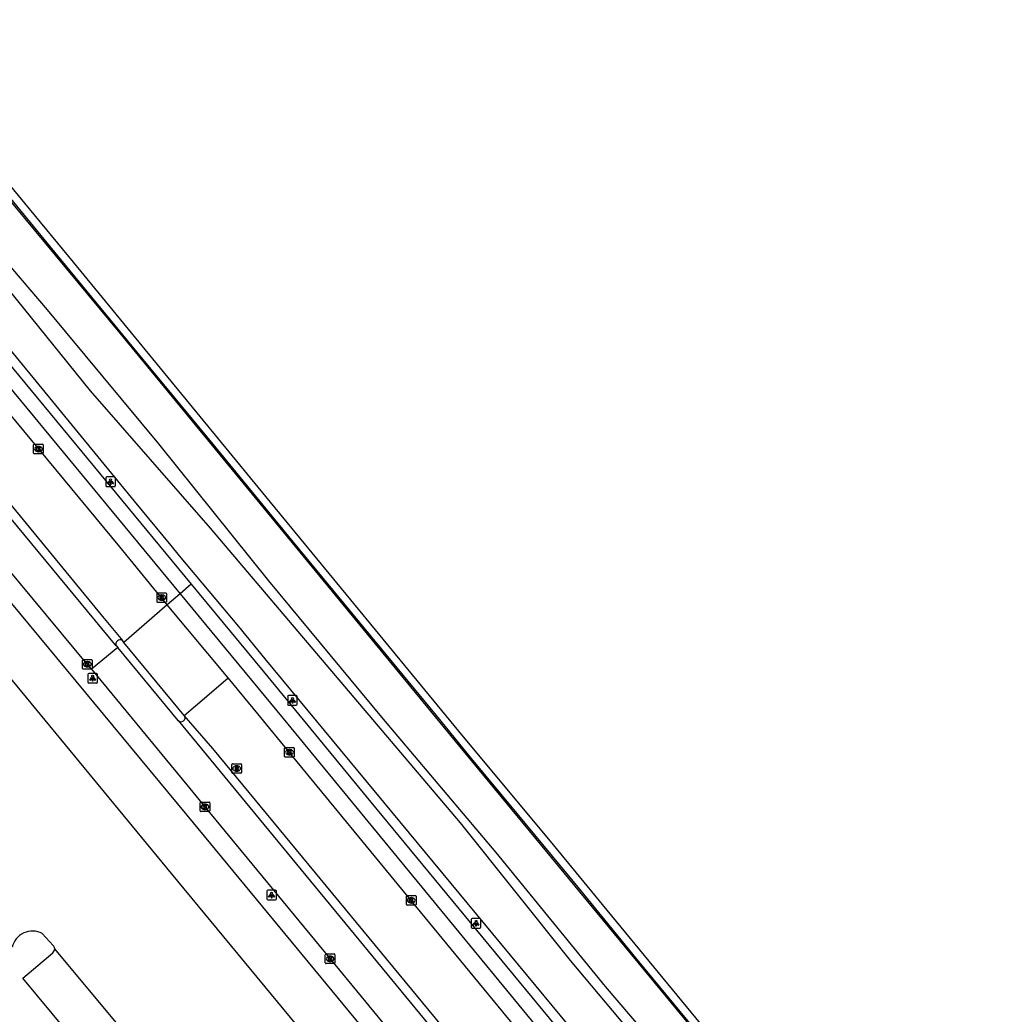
# Model space of a CAD drawing. Extents: x 158797 to 159887, y 384318 to 385255.
# Drawn here: x 159482.6 to 159586.3, y 384923.2 to 385027 of the extents above; entities that cross this region are included whole.
import ezdxf

# ---------------------------------------------------------------- set-up
doc = ezdxf.new("R2010")
doc.units = 0
for name, color, linetype in [('IMGEO_Fietspad_gesloten', 7, 'Continuous'), ('IMGEO_Grasland_overig', 7, 'Continuous'), ('IMGEO_Hek', 7, 'Continuous'), ('IMGEO_Kolk', 7, 'Continuous'), ('IMGEO_Lichtpunt', 7, 'Continuous'), ('IMGEO_Parkeervlak_open', 7, 'Continuous'), ('IMGEO_Rijbaan_lokaal_open', 7, 'Continuous'), ('IMGEO_Rioolput', 7, 'Continuous'), ('IMGEO_Spoorbaan_halfverhard', 7, 'Continuous'), ('IMGEO_Verkeerseiland_open', 7, 'Continuous'), ('IMGEO_Voetpad_open', 7, 'Continuous')]:
    doc.layers.add(name, color=color, linetype=linetype)

msp = doc.modelspace()

# ---------------------------------------------------------------- linework, layer by layer
at = {"layer": 'IMGEO_Fietspad_gesloten'}
for points in [[(159492.65, 384961.62), (159460.85, 385000), (159427.6, 385040.12), (159426.96, 385040.9), (159310.14, 385182.56), (159305.29, 385187.89)], [(159490.05, 384959.17), (159489.62, 384959.69), (159477, 384974.86), (159467.67, 384986.1)], [(159492.8, 384961.44), (159490.05, 384959.17)], [(159492.65, 384961.62), (159492.69, 384961.57), (159492.8, 384961.44)], [(159499.1, 384953.83), (159492.8, 384961.44)], [(159490.05, 384959.17), (159500, 384947.11), (159501.91, 384944.8), (159514.98, 384928.93), (159527.77, 384913.4), (159541.23, 384897.13), (159546.37, 384890.86), (159549.74, 384883.67)], [(159499.1, 384953.83), (159530.82, 384915.32), (159543.93, 384899.52), (159550, 384892.1)]]:
    msp.add_lwpolyline(points, dxfattribs=at)
at = {"layer": 'IMGEO_Grasland_overig'}
for points in [[(159686.79, 384745.58), (159659.72, 384777.29), (159630.79, 384812.22), (159508.19, 384960.26), (159505.46, 384963.64), (159499.26, 384971.03), (159498.37, 384972.11), (159494.56, 384976.71), (159480.46, 384993.89), (159435.87, 385048.18), (159320.6, 385188.54), (159302.59, 385210.35), (159284.08, 385232.76), (159282.98, 385235.18)], [(159302.02, 385225.41), (159314.77, 385209.89), (159329.13, 385192.81), (159340.34, 385179.11), (159427.85, 385073.25), (159470.7, 385021.14), (159493.01, 384994.28), (159528.04, 384951.66), (159564.89, 384907.05), (159566.63, 384904.96)], [(159563.56, 384902.44), (159553.33, 384914.82), (159543.73, 384926.04), (159532.31, 384940.05), (159520.4, 384954.17), (159508.59, 384968.42), (159497.09, 384982.7), (159485.45, 384996.7), (159474.37, 385009.68), (159461.18, 385025.4), (159445.75, 385044.14), (159432.6, 385060.67), (159422, 385073.66), (159395.48, 385105.84), (159381.82, 385121.96), (159373.13, 385132.52), (159359.33, 385149.02), (159347.84, 385163.2), (159334.89, 385178.84), (159321.5, 385194.61), (159298.4, 385222.57)], [(159297.68, 385222.01), (159305.21, 385212.46), (159312.81, 385203.26), (159325.32, 385188.61), (159337.39, 385173.65), (159364.21, 385141.59), (159389.59, 385110.95), (159400.26, 385097.84), (159412.23, 385082.79), (159426.29, 385066.02), (159450.47, 385036.8), (159466.69, 385016.98), (159489.93, 384988.24), (159502.44, 384973.89), (159528.55, 384943.13), (159540.04, 384928.76), (159554.68, 384911.36), (159562.67, 384901.71)]]:
    msp.add_lwpolyline(points, dxfattribs=at)
at = {"layer": 'IMGEO_Hek'}
msp.add_lwpolyline([(159383.32, 385127.24), (159419.95, 385082.94), (159427.89, 385073.29), (159437.45, 385061.73), (159448.6, 385048.22), (159469.34, 385023.11), (159474.06, 385017.4), (159480.46, 385009.69), (159486.82, 385001.97), (159494.76, 384992.32), (159502.72, 384982.68), (159510.63, 384973.03), (159526.54, 384953.75), (159529.73, 384949.86), (159534.48, 384944.1), (159540.86, 384936.4), (159547.18, 384928.67), (159563.15, 384909.37)], dxfattribs=at)
at = {"layer": 'IMGEO_Kolk'}
for p, q in [((159484.01, 384981.75), (159484.01, 384982.6)), ((159484.09, 384982.67), (159484.94, 384982.67)), ((159484.5, 384982.45), (159484.53, 384982.45)), ((159485.01, 384982.6), (159485.01, 384981.75)), ((159484.94, 384981.67), (159484.09, 384981.67)), ((159484.52, 384981.89), (159484.5, 384981.89)), ((159496.9, 384966.22), (159496.9, 384967.08)), ((159496.97, 384967.15), (159497.82, 384967.15)), ((159497.38, 384966.93), (159497.41, 384966.93)), ((159497.9, 384967.08), (159497.9, 384966.22)), ((159497.82, 384966.15), (159496.97, 384966.15)), ((159497.41, 384966.37), (159497.38, 384966.37)), ((159489.12, 384959.26), (159489.12, 384960.11)), ((159489.2, 384960.19), (159490.05, 384960.19)), ((159489.61, 384959.97), (159489.64, 384959.97)), ((159490.12, 384960.11), (159490.12, 384959.26)), ((159490.05, 384959.19), (159489.2, 384959.19)), ((159489.63, 384959.41), (159489.61, 384959.41)), ((159510.23, 384950.07), (159510.23, 384950.92)), ((159510.31, 384951), (159511.16, 384951)), ((159510.72, 384950.78), (159510.75, 384950.78)), ((159510.74, 384950.22), (159510.72, 384950.22)), ((159511.24, 384950.92), (159511.24, 384950.07)), ((159511.16, 384950), (159510.31, 384950)), ((159501.41, 384944.38), (159501.41, 384945.23)), ((159501.48, 384945.3), (159502.34, 384945.3)), ((159501.9, 384945.08), (159501.92, 384945.08)), ((159502.41, 384945.23), (159502.41, 384944.38)), ((159502.34, 384944.3), (159501.48, 384944.3)), ((159501.92, 384944.52), (159501.9, 384944.52)), ((159522.96, 384934.61), (159522.96, 384935.47)), ((159523.03, 384935.54), (159523.89, 384935.54)), ((159523.47, 384934.76), (159523.44, 384934.76)), ((159523.45, 384935.32), (159523.47, 384935.32)), ((159523.96, 384935.47), (159523.96, 384934.61)), ((159523.89, 384934.54), (159523.03, 384934.54)), ((159514.48, 384928.51), (159514.48, 384929.36)), ((159514.56, 384929.44), (159515.41, 384929.44)), ((159515.41, 384928.43), (159514.56, 384928.43)), ((159514.97, 384929.21), (159515, 384929.21)), ((159514.99, 384928.66), (159514.97, 384928.66)), ((159515.48, 384929.36), (159515.48, 384928.51))]:
    msp.add_line(p, q, dxfattribs=at)
for points in [[(159484.01, 384981.75), (159484.01, 384982.6)], [(159484.09, 384982.67), (159484.94, 384982.67)], [(159485.01, 384982.6), (159485.01, 384981.75)], [(159484.94, 384981.67), (159484.09, 384981.67)], [(159484.33, 384982.37), (159484.46, 384982.37), (159484.46, 384982.22), (159484.59, 384982.37), (159484.75, 384982.37), (159484.61, 384982.22), (159484.76, 384981.97), (159484.61, 384981.97), (159484.52, 384982.14), (159484.46, 384982.07), (159484.46, 384981.97), (159484.33, 384981.97), (159484.33, 384982.37)], [(159496.9, 384966.22), (159496.9, 384967.08)], [(159496.97, 384967.15), (159497.82, 384967.15)], [(159497.22, 384966.85), (159497.34, 384966.85), (159497.34, 384966.7), (159497.47, 384966.85), (159497.63, 384966.85), (159497.49, 384966.7), (159497.64, 384966.45), (159497.49, 384966.45), (159497.4, 384966.61), (159497.34, 384966.55), (159497.34, 384966.45), (159497.22, 384966.45), (159497.22, 384966.85)], [(159497.9, 384967.08), (159497.9, 384966.22)], [(159497.82, 384966.15), (159496.97, 384966.15)], [(159489.12, 384959.26), (159489.12, 384960.11)], [(159489.2, 384960.19), (159490.05, 384960.19)], [(159489.44, 384959.89), (159489.57, 384959.89), (159489.57, 384959.74), (159489.7, 384959.89), (159489.86, 384959.89), (159489.72, 384959.74), (159489.87, 384959.49), (159489.72, 384959.49), (159489.63, 384959.65), (159489.57, 384959.58), (159489.57, 384959.49), (159489.44, 384959.49), (159489.44, 384959.89)], [(159490.12, 384960.11), (159490.12, 384959.26)], [(159490.05, 384959.19), (159489.2, 384959.19)], [(159510.23, 384950.07), (159510.23, 384950.92)], [(159510.31, 384951), (159511.16, 384951)], [(159510.55, 384950.7), (159510.68, 384950.7), (159510.68, 384950.54), (159510.81, 384950.7), (159510.97, 384950.7), (159510.83, 384950.55), (159510.98, 384950.3), (159510.83, 384950.3), (159510.74, 384950.46), (159510.68, 384950.39), (159510.68, 384950.3), (159510.55, 384950.3), (159510.55, 384950.7)], [(159511.24, 384950.92), (159511.24, 384950.07)], [(159511.16, 384950), (159510.31, 384950)], [(159501.41, 384944.38), (159501.41, 384945.23)], [(159501.48, 384945.3), (159502.34, 384945.3)], [(159502.41, 384945.23), (159502.41, 384944.38)], [(159502.34, 384944.3), (159501.48, 384944.3)], [(159501.73, 384945), (159501.85, 384945), (159501.85, 384944.85), (159501.98, 384945), (159502.15, 384945), (159502, 384944.85), (159502.15, 384944.6), (159502, 384944.6), (159501.92, 384944.77), (159501.85, 384944.7), (159501.85, 384944.6), (159501.73, 384944.6), (159501.73, 384945)], [(159522.96, 384934.61), (159522.96, 384935.47)], [(159523.03, 384935.54), (159523.89, 384935.54)], [(159523.28, 384935.24), (159523.4, 384935.24), (159523.4, 384935.09), (159523.53, 384935.24), (159523.7, 384935.24), (159523.55, 384935.09), (159523.7, 384934.84), (159523.55, 384934.84), (159523.47, 384935), (159523.4, 384934.94), (159523.4, 384934.84), (159523.28, 384934.84), (159523.28, 384935.24)], [(159523.96, 384935.47), (159523.96, 384934.61)], [(159523.89, 384934.54), (159523.03, 384934.54)], [(159514.48, 384928.51), (159514.48, 384929.36)], [(159514.56, 384929.44), (159515.41, 384929.44)], [(159515.41, 384928.43), (159514.56, 384928.43)], [(159514.8, 384929.13), (159514.93, 384929.13), (159514.93, 384928.98), (159515.06, 384929.13), (159515.22, 384929.13), (159515.08, 384928.98), (159515.23, 384928.73), (159515.08, 384928.73), (159514.99, 384928.9), (159514.93, 384928.83), (159514.93, 384928.73), (159514.8, 384928.73), (159514.8, 384929.13)], [(159515.48, 384929.36), (159515.48, 384928.51)]]:
    msp.add_lwpolyline(points, dxfattribs=at)
for centre, start, end in [((159484.09, 384982.6), 91.552, 178.448), ((159484.09, 384982.6), 91.552, 178.448), ((159484.94, 384982.6), 1.552, 88.448), ((159484.94, 384982.6), 1.552, 88.448), ((159484.09, 384981.75), 181.552, 268.448), ((159484.09, 384981.75), 181.552, 268.448), ((159484.94, 384981.75), 271.552, 358.448), ((159484.94, 384981.75), 271.552, 358.448), ((159496.97, 384967.07), 91.552, 178.448), ((159496.97, 384967.07), 91.552, 178.448), ((159497.82, 384967.07), 1.552, 88.448), ((159497.82, 384967.07), 1.552, 88.448), ((159496.97, 384966.23), 181.552, 268.448), ((159496.97, 384966.23), 181.552, 268.448), ((159497.82, 384966.23), 271.552, 358.448), ((159497.82, 384966.23), 271.552, 358.448), ((159489.2, 384960.11), 91.552, 178.448), ((159489.2, 384960.11), 91.552, 178.448), ((159490.05, 384960.11), 1.552, 88.448), ((159490.05, 384960.11), 1.552, 88.448), ((159489.2, 384959.26), 181.552, 268.448), ((159489.2, 384959.26), 181.552, 268.448), ((159490.05, 384959.26), 271.552, 358.448), ((159490.05, 384959.26), 271.552, 358.448), ((159510.31, 384950.92), 91.552, 178.448), ((159510.31, 384950.92), 91.552, 178.448), ((159511.16, 384950.92), 1.552, 88.448), ((159511.16, 384950.92), 1.552, 88.448), ((159510.31, 384950.07), 181.552, 268.448), ((159510.31, 384950.07), 181.552, 268.448), ((159511.16, 384950.07), 271.552, 358.448), ((159511.16, 384950.07), 271.552, 358.448), ((159501.49, 384945.23), 91.552, 178.448), ((159501.49, 384945.23), 91.552, 178.448), ((159502.33, 384945.23), 1.552, 88.448), ((159502.33, 384945.23), 1.552, 88.448), ((159501.49, 384944.38), 181.552, 268.448), ((159501.49, 384944.38), 181.552, 268.448), ((159502.33, 384944.38), 271.552, 358.448), ((159502.33, 384944.38), 271.552, 358.448), ((159523.03, 384935.46), 91.552, 178.448), ((159523.03, 384935.46), 91.552, 178.448), ((159523.88, 384935.46), 1.552, 88.448), ((159523.88, 384935.46), 1.552, 88.448), ((159523.03, 384934.61), 181.552, 268.448), ((159523.03, 384934.61), 181.552, 268.448), ((159523.88, 384934.61), 271.552, 358.448), ((159523.88, 384934.61), 271.552, 358.448), ((159514.56, 384929.36), 91.552, 178.448), ((159514.56, 384929.36), 91.552, 178.448), ((159514.56, 384928.51), 181.552, 268.448), ((159514.56, 384928.51), 181.552, 268.448), ((159515.41, 384929.36), 1.552, 88.448), ((159515.41, 384929.36), 1.552, 88.448), ((159515.41, 384928.51), 271.552, 358.448), ((159515.41, 384928.51), 271.552, 358.448)]:
    msp.add_arc(centre, 0.0765, start, end, dxfattribs=at)
for centre, major_axis, ratio, start_param, end_param in [((159484.5, 384982.17), (-0.387, 0.002), 0.722429, 4.712389, 7.853982), ((159484.52, 384982.17), (-0.39, 0.002), 0.717154, 1.570796, 4.712389), ((159497.38, 384966.65), (-0.387, 0.002), 0.722429, 4.712389, 7.853982), ((159497.41, 384966.65), (-0.39, 0.002), 0.717154, 1.570796, 4.712389), ((159489.61, 384959.69), (-0.387, 0.002), 0.722429, 4.712389, 7.853982), ((159489.63, 384959.69), (-0.39, 0.002), 0.717154, 1.570796, 4.712389), ((159510.72, 384950.5), (-0.387, 0.002), 0.722429, 4.712389, 7.853982), ((159510.75, 384950.5), (-0.39, 0.002), 0.717154, 1.570796, 4.712389), ((159501.9, 384944.8), (-0.387, 0.002), 0.722429, 4.712389, 7.853982), ((159501.92, 384944.8), (-0.39, 0.002), 0.717154, 1.570796, 4.712389), ((159523.45, 384935.04), (-0.387, 0.002), 0.722429, 4.712389, 7.853982), ((159523.47, 384935.04), (-0.39, 0.002), 0.717154, 1.570796, 4.712389), ((159514.97, 384928.93), (-0.387, 0.002), 0.722429, 4.712389, 7.853982), ((159514.99, 384928.93), (-0.39, 0.002), 0.717154, 1.570796, 4.712389)]:
    msp.add_ellipse(centre, major_axis=major_axis, ratio=ratio, start_param=start_param, end_param=end_param, dxfattribs=at)
at = {"layer": 'IMGEO_Lichtpunt'}
for p, q in [((159491.55, 384979.15), (159491.55, 384978.34)), ((159491.55, 384979.15), (159491.55, 384978.34)), ((159492.45, 384979.25), (159491.65, 384979.25)), ((159492.45, 384979.25), (159491.65, 384979.25)), ((159491.65, 384978.25), (159492.45, 384978.25)), ((159491.65, 384978.25), (159492.45, 384978.25)), ((159492.55, 384978.34), (159492.55, 384979.15)), ((159492.55, 384978.34), (159492.55, 384979.15)), ((159489.68, 384958.64), (159489.68, 384957.83)), ((159489.68, 384958.64), (159489.68, 384957.83)), ((159490.58, 384958.73), (159489.78, 384958.73)), ((159490.58, 384958.73), (159489.78, 384958.73)), ((159490.68, 384957.83), (159490.68, 384958.64)), ((159490.68, 384957.83), (159490.68, 384958.64)), ((159489.78, 384957.74), (159490.58, 384957.74)), ((159489.78, 384957.74), (159490.58, 384957.74)), ((159510.55, 384956.32), (159510.55, 384955.52)), ((159510.55, 384956.32), (159510.55, 384955.52)), ((159511.45, 384956.42), (159510.64, 384956.42)), ((159511.45, 384956.42), (159510.64, 384956.42)), ((159510.64, 384955.42), (159511.45, 384955.42)), ((159510.64, 384955.42), (159511.45, 384955.42)), ((159511.54, 384955.52), (159511.54, 384956.32)), ((159511.54, 384955.52), (159511.54, 384956.32)), ((159508.37, 384935.99), (159508.37, 384935.18)), ((159508.37, 384935.99), (159508.37, 384935.18)), ((159509.27, 384936.09), (159508.47, 384936.09)), ((159509.27, 384936.09), (159508.47, 384936.09)), ((159509.37, 384935.18), (159509.37, 384935.99)), ((159509.37, 384935.18), (159509.37, 384935.99)), ((159508.47, 384935.09), (159509.27, 384935.09)), ((159508.47, 384935.09), (159509.27, 384935.09)), ((159529.72, 384933.05), (159529.72, 384932.24)), ((159529.72, 384933.05), (159529.72, 384932.24)), ((159530.62, 384933.14), (159529.81, 384933.14)), ((159530.62, 384933.14), (159529.81, 384933.14)), ((159530.71, 384932.24), (159530.71, 384933.05)), ((159530.71, 384932.24), (159530.71, 384933.05)), ((159529.81, 384932.15), (159530.62, 384932.15)), ((159529.81, 384932.15), (159530.62, 384932.15))]:
    msp.add_line(p, q, dxfattribs=at)
for points in [[(159491.93, 384978.81), (159491.96, 384978.79), (159491.78, 384978.52), (159491.74, 384978.55), (159491.93, 384978.81)], [(159492.03, 384978.77), (159492.08, 384978.77), (159492.08, 384978.44), (159492.03, 384978.44), (159492.03, 384978.77)], [(159492.14, 384978.79), (159492.18, 384978.81), (159492.36, 384978.55), (159492.32, 384978.52), (159492.14, 384978.79)], [(159490.06, 384958.3), (159490.09, 384958.28), (159489.91, 384958.01), (159489.87, 384958.04), (159490.06, 384958.3)], [(159490.16, 384958.26), (159490.21, 384958.26), (159490.21, 384957.93), (159490.16, 384957.93), (159490.16, 384958.26)], [(159490.27, 384958.28), (159490.31, 384958.3), (159490.49, 384958.04), (159490.45, 384958.01), (159490.27, 384958.28)], [(159510.92, 384955.99), (159510.96, 384955.96), (159510.77, 384955.7), (159510.73, 384955.72), (159510.92, 384955.99)], [(159511.02, 384955.94), (159511.07, 384955.94), (159511.07, 384955.62), (159511.02, 384955.62), (159511.02, 384955.94)], [(159511.13, 384955.96), (159511.17, 384955.99), (159511.36, 384955.72), (159511.32, 384955.7), (159511.13, 384955.96)], [(159508.75, 384935.65), (159508.79, 384935.63), (159508.6, 384935.36), (159508.56, 384935.39), (159508.75, 384935.65)], [(159508.85, 384935.61), (159508.9, 384935.61), (159508.9, 384935.28), (159508.85, 384935.28), (159508.85, 384935.61)], [(159508.96, 384935.63), (159509, 384935.65), (159509.18, 384935.39), (159509.15, 384935.36), (159508.96, 384935.63)], [(159530.09, 384932.71), (159530.13, 384932.68), (159529.94, 384932.42), (159529.9, 384932.45), (159530.09, 384932.71)], [(159530.19, 384932.66), (159530.24, 384932.66), (159530.24, 384932.34), (159530.19, 384932.34), (159530.19, 384932.66)], [(159530.3, 384932.68), (159530.34, 384932.71), (159530.53, 384932.45), (159530.49, 384932.42), (159530.3, 384932.68)]]:
    msp.add_lwpolyline(points, dxfattribs=at)
for centre in [(159492.05, 384978.95), (159490.18, 384958.44), (159511.05, 384956.12), (159508.87, 384935.79), (159530.22, 384932.85)]:
    msp.add_circle(centre, 0.0994, dxfattribs=at)
for centre, start, end in [((159491.65, 384979.15), 90, 180), ((159491.65, 384979.15), 90, 180), ((159491.65, 384978.34), 180, 270), ((159491.65, 384978.34), 180, 270), ((159492.45, 384979.15), 0, 90), ((159492.45, 384979.15), 0, 90), ((159492.45, 384978.34), 270, 0), ((159492.45, 384978.34), 270, 360), ((159489.78, 384958.64), 90, 180), ((159489.78, 384958.64), 90, 180), ((159490.58, 384958.64), 0, 90), ((159490.58, 384958.64), 0, 90), ((159489.78, 384957.83), 180, 270), ((159489.78, 384957.83), 180, 270), ((159490.58, 384957.83), 270, 0), ((159490.58, 384957.83), 270, 360), ((159510.64, 384956.32), 90, 180), ((159510.64, 384956.32), 90, 180), ((159510.64, 384955.52), 180, 270), ((159510.64, 384955.52), 180, 270), ((159511.45, 384956.32), 0, 90), ((159511.45, 384956.32), 0, 90), ((159511.45, 384955.52), 270, 0), ((159511.45, 384955.52), 270, 360), ((159508.47, 384935.99), 90, 180), ((159508.47, 384935.99), 90, 180), ((159509.27, 384935.99), 0, 90), ((159509.27, 384935.99), 0, 90), ((159508.47, 384935.18), 180, 270), ((159508.47, 384935.18), 180, 270), ((159509.27, 384935.18), 270, 0), ((159509.27, 384935.18), 270, 360), ((159529.81, 384933.05), 90, 180), ((159529.81, 384933.05), 90, 180), ((159530.62, 384933.05), 0, 90), ((159530.62, 384933.05), 0, 90), ((159529.81, 384932.24), 180, 270), ((159529.81, 384932.24), 180, 270), ((159530.62, 384932.24), 270, 0), ((159530.62, 384932.24), 270, 360)]:
    msp.add_arc(centre, 0.0946, start, end, dxfattribs=at)
at = {"layer": 'IMGEO_Parkeervlak_open'}
for points in [[(159499.33, 384967.06), (159497.96, 384965.89)], [(159537.3, 384867.91), (159534.12, 384865.2), (159482.89, 384926.9), (159486.01, 384929.57)]]:
    msp.add_lwpolyline(points, dxfattribs=at)
msp.add_arc((159485.74, 384929.96), 0.473, 304.8274, 3.2638, dxfattribs=at)
at = {"layer": 'IMGEO_Rijbaan_lokaal_open'}
for points in [[(159497.96, 384965.89), (159493.01, 384971.95), (159432.33, 385045.28), (159313.36, 385189.19)], [(159306.08, 385188.63), (159310.65, 385183.42), (159427.8, 385041.58), (159428.45, 385040.78), (159462.17, 385000), (159491.21, 384964.67), (159493.29, 384962.17)], [(159497.96, 384965.89), (159493.45, 384961.98)], [(159504.33, 384958.28), (159497.96, 384965.89)], [(159558.18, 384866.98), (159556.86, 384867.85), (159551.41, 384874.39), (159539.98, 384887.75), (159539.03, 384888.91), (159528.92, 384900.94), (159498.43, 384937.84), (159478.69, 384961.77), (159471.03, 384955.35)], [(159493.45, 384961.98), (159493.29, 384962.17)], [(159499.74, 384954.35), (159493.45, 384961.98)], [(159499.74, 384954.35), (159502.1, 384956.37), (159504.33, 384958.28)], [(159575.06, 384872.88), (159562.37, 384888.07), (159547.99, 384905.31), (159536.25, 384919.48), (159523.46, 384935.04), (159510.73, 384950.49), (159507.43, 384954.53), (159504.33, 384958.28)], [(159637.62, 384792.2), (159625.1, 384806.54), (159624.83, 384806.86), (159610.99, 384822.76), (159603.38, 384831.48), (159597.61, 384837.98), (159592.23, 384844), (159584.18, 384853.2), (159570.67, 384868.89), (159556.75, 384885.54), (159544.66, 384900.14), (159531.59, 384915.95), (159502.74, 384950.89), (159499.74, 384954.35)], [(159484.92, 384931.59), (159486.05, 384930.32)], [(159486.21, 384929.98), (159538.04, 384867.74)]]:
    msp.add_lwpolyline(points, dxfattribs=at)
for centre, radius, start, end in [((159483.9, 384929.63), 2.2, 62.5371, 166.7388), ((159485.74, 384929.96), 0.472, 3.4147, 49.7154)]:
    msp.add_arc(centre, radius, start, end, dxfattribs=at)
at = {"layer": 'IMGEO_Rioolput'}
for p, q in [((159504.72, 384948.38), (159504.72, 384949.23)), ((159504.8, 384949.31), (159505.65, 384949.31)), ((159505.72, 384949.23), (159505.72, 384948.38)), ((159505.65, 384948.31), (159504.8, 384948.31)), ((159505.21, 384949.09), (159505.24, 384949.09)), ((159505.23, 384948.53), (159505.21, 384948.53))]:
    msp.add_line(p, q, dxfattribs=at)
for points in [[(159504.72, 384948.38), (159504.72, 384949.23)], [(159504.8, 384949.31), (159505.65, 384949.31)], [(159505.72, 384949.23), (159505.72, 384948.38)], [(159505.65, 384948.31), (159504.8, 384948.31)], [(159505.31, 384949.01), (159505.06, 384949.01), (159505.06, 384948.61)], [(159505.06, 384948.61), (159505.18, 384948.61), (159505.18, 384948.77), (159505.2, 384948.77)], [(159505.24, 384948.93), (159505.18, 384948.93), (159505.18, 384948.85)], [(159505.18, 384948.85), (159505.24, 384948.85)], [(159505.24, 384948.74), (159505.31, 384948.61), (159505.45, 384948.61), (159505.39, 384948.73)]]:
    msp.add_lwpolyline(points, dxfattribs=at)
for centre, radius, start, end in [((159504.8, 384949.23), 0.0765, 91.552, 178.448), ((159504.8, 384949.23), 0.0765, 91.552, 178.448), ((159505.65, 384949.23), 0.0765, 1.552, 88.448), ((159505.65, 384949.23), 0.0765, 1.552, 88.448), ((159504.8, 384948.38), 0.0765, 181.552, 268.448), ((159504.8, 384948.38), 0.0765, 181.552, 268.448), ((159505.19, 384948.72), 0.0533, 26.0293, 88.6989), ((159505.24, 384948.83), 0.0964, 77.0061, 93.1865), ((159505.22, 384949.04), 0.19, 274.7715, 282.9687), ((159505.26, 384948.89), 0.0378, 276.6634, 79.6772), ((159505.31, 384948.9), 0.109, 350.3612, 89.416), ((159505.31, 384948.9), 0.112, 277.5842, 350.9817), ((159505.29, 384948.68), 0.108, 29.5134, 73.7905), ((159505.65, 384948.38), 0.0765, 271.552, 358.448), ((159505.65, 384948.38), 0.0765, 271.552, 358.448)]:
    msp.add_arc(centre, radius, start, end, dxfattribs=at)
for centre, major_axis, ratio, start_param, end_param in [((159505.21, 384948.81), (-0.387, 0.002), 0.722429, 4.712389, 7.853982), ((159505.23, 384948.81), (-0.39, 0.002), 0.717154, 1.570796, 4.712389)]:
    msp.add_ellipse(centre, major_axis=major_axis, ratio=ratio, start_param=start_param, end_param=end_param, dxfattribs=at)
at = {"layer": 'IMGEO_Spoorbaan_halfverhard'}
msp.add_lwpolyline([(159671.78, 384780.34), (159618.46, 384843.8), (159610.87, 384853.12), (159586.25, 384882.68), (159570.74, 384901.46), (159543.42, 384934.62), (159538.32, 384940.82), (159528.44, 384952.72), (159507.46, 384978.18), (159488.17, 385001.68), (159481.95, 385009.22), (159473.57, 385019.29), (159464.42, 385030.34), (159451.73, 385045.81), (159438.71, 385061.55), (159421.23, 385082.72), (159410.71, 385095.47), (159400.5, 385107.57), (159392.08, 385118.02)], dxfattribs=at)
at = {"layer": 'IMGEO_Verkeerseiland_open'}
for centre, radius, start, end in [((159493.04, 384961.81), 0.436, 54.6313, 206.2476), ((159499.42, 384954.1), 0.41, 219.9141, 38.3007)]:
    msp.add_arc(centre, radius, start, end, dxfattribs=at)
at = {"layer": 'IMGEO_Voetpad_open'}
for points in [[(159278.39, 385232.55), (159279.82, 385230.71), (159303.77, 385202.87), (159306.99, 385199.89), (159314.13, 385193.1), (159317.57, 385189.47), (159318.53, 385188.25), (159434.92, 385047.39), (159500.48, 384968.05)], [(159314.82, 385188.61), (159315.87, 385188.62), (159316.51, 385188.34), (159433.74, 385046.44), (159499.33, 384967.06)], [(159465.7, 384985.39), (159468.07, 384982.46), (159500, 384943.92), (159526.01, 384912.43), (159539.64, 384895.93), (159544.9, 384889.44), (159548.17, 384882.51)], [(159500.48, 384968.05), (159499.33, 384967.06)], [(159500.48, 384968.05), (159507.99, 384958.96), (159519.23, 384945.3), (159521.52, 384942.52), (159537.86, 384922.75), (159540.14, 384919.99), (159550.55, 384907.41), (159564.86, 384890.24), (159577.71, 384874.84), (159579.08, 384873.22), (159582.97, 384868.62), (159586.34, 384864.69), (159586.22, 384862.17), (159630.22, 384811.71), (159643.26, 384796.76), (159642.06, 384795.81)], [(159499.33, 384967.06), (159510.08, 384954.04), (159541.92, 384915.28), (159549.39, 384906.46), (159563.74, 384889.19), (159576.48, 384873.93), (159577.9, 384872.22), (159581.82, 384867.64), (159583.78, 384865.34)]]:
    msp.add_lwpolyline(points, dxfattribs=at)

doc.saveas('drawing.dxf')
